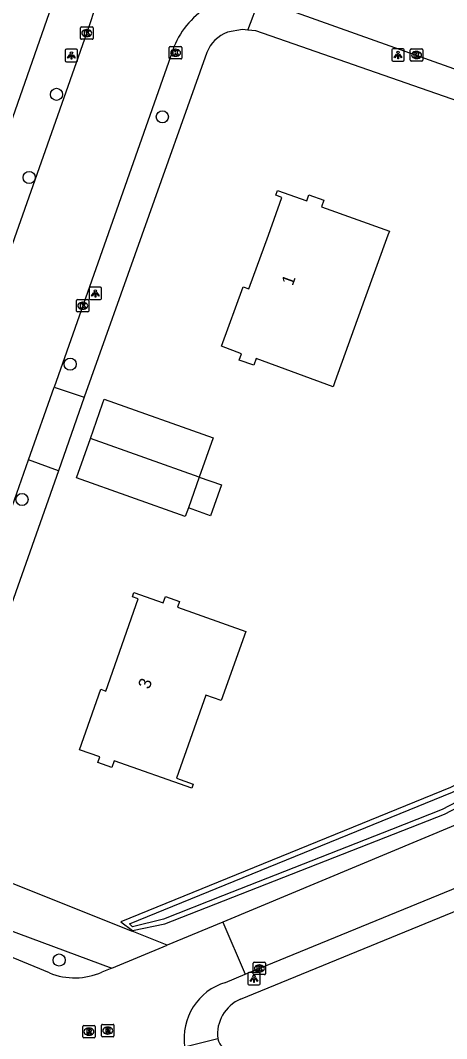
# Model space of a CAD drawing. Extents: x 163268 to 164360, y 381529 to 382285.
# Drawn here: x 163797.1 to 163831.5, y 381685.3 to 381767.3 of the extents above; entities that cross this region are included whole.
import ezdxf

# ---------------------------------------------------------------- set-up
doc = ezdxf.new("R2010")
doc.units = 0
for name, color, linetype in [('IMGEO_Boom', 7, 'Continuous'), ('IMGEO_Erf', 7, 'Continuous'), ('IMGEO_Groenvoorziening', 7, 'Continuous'), ('IMGEO_Kolk', 7, 'Continuous'), ('IMGEO_Lichtpunt', 7, 'Continuous'), ('IMGEO_Pand', 7, 'Continuous'), ('IMGEO_Pand_nummerreeks', 7, 'Continuous'), ('IMGEO_Rijbaan_lokaal_gesloten', 7, 'Continuous'), ('IMGEO_Rijbaan_lokaal_open', 7, 'Continuous'), ('IMGEO_Rioolput', 7, 'Continuous'), ('IMGEO_Voetpad_open', 7, 'Continuous'), ('IMGEO_Waterloop', 7, 'Continuous')]:
    doc.layers.add(name, color=color, linetype=linetype)

msp = doc.modelspace()

# ---------------------------------------------------------------- linework, layer by layer
at = {"layer": 'IMGEO_Boom'}
for centre in [(163800.053, 381761.334), (163808.58, 381759.52), (163797.846, 381754.635), (163801.143, 381739.608), (163797.269, 381728.696), (163800.268, 381691.599)]:
    msp.add_circle(centre, 0.489, dxfattribs=at)
at = {"layer": 'IMGEO_Erf'}
msp.add_lwpolyline([(163841.15, 381710.28), (163831.794, 381705.491), (163805.225, 381694.676), (163806.177, 381693.979)], dxfattribs=at)
at = {"layer": 'IMGEO_Groenvoorziening'}
for points in [[(163806.177, 381693.979), (163808.792, 381694.508), (163831.308, 381703.359), (163841.581, 381708.733)], [(163806.152, 381693.919), (163806.177, 381693.979)]]:
    msp.add_lwpolyline(points, dxfattribs=at)
at = {"layer": 'IMGEO_Kolk'}
for p, q in [((163801.989, 381765.846), (163801.989, 381766.698)), ((163802.064, 381766.772), (163802.916, 381766.772)), ((163802.477, 381766.552), (163802.502, 381766.552)), ((163802.99, 381766.698), (163802.99, 381765.846)), ((163802.916, 381765.772), (163802.064, 381765.772)), ((163802.5, 381765.992), (163802.475, 381765.992)), ((163809.141, 381764.258), (163809.141, 381765.11)), ((163809.216, 381765.184), (163810.068, 381765.184)), ((163809.629, 381764.964), (163809.654, 381764.964)), ((163810.142, 381765.11), (163810.142, 381764.258)), ((163828.566, 381764.079), (163828.566, 381764.931)), ((163828.641, 381765.005), (163829.493, 381765.005)), ((163829.567, 381764.931), (163829.567, 381764.079)), ((163810.068, 381764.184), (163809.216, 381764.184)), ((163809.652, 381764.404), (163809.627, 381764.404)), ((163829.077, 381764.225), (163829.052, 381764.225)), ((163829.054, 381764.785), (163829.079, 381764.785)), ((163829.493, 381764.005), (163828.641, 381764.005)), ((163801.659, 381743.882), (163801.659, 381744.734)), ((163801.734, 381744.808), (163802.586, 381744.808)), ((163802.147, 381744.588), (163802.172, 381744.588)), ((163802.66, 381744.734), (163802.66, 381743.882)), ((163802.586, 381743.808), (163801.734, 381743.808)), ((163802.17, 381744.028), (163802.145, 381744.028)), ((163815.898, 381690.497), (163815.898, 381691.349)), ((163815.973, 381691.423), (163816.825, 381691.423)), ((163816.386, 381691.203), (163816.411, 381691.203)), ((163816.899, 381691.349), (163816.899, 381690.497)), ((163816.825, 381690.423), (163815.973, 381690.423)), ((163816.409, 381690.643), (163816.384, 381690.643))]:
    msp.add_line(p, q, dxfattribs=at)
for points in [[(163801.989, 381765.846), (163801.989, 381766.698)], [(163802.064, 381766.772), (163802.916, 381766.772)], [(163802.99, 381766.698), (163802.99, 381765.846)], [(163802.916, 381765.772), (163802.064, 381765.772)], [(163802.31, 381766.472), (163802.433, 381766.472), (163802.433, 381766.321), (163802.563, 381766.472), (163802.727, 381766.472), (163802.581, 381766.321), (163802.734, 381766.072), (163802.582, 381766.072), (163802.497, 381766.236), (163802.433, 381766.169), (163802.433, 381766.072), (163802.31, 381766.072), (163802.31, 381766.472)], [(163809.141, 381764.258), (163809.141, 381765.11)], [(163809.216, 381765.184), (163810.068, 381765.184)], [(163809.462, 381764.884), (163809.585, 381764.884), (163809.585, 381764.733), (163809.715, 381764.884), (163809.879, 381764.884), (163809.733, 381764.733), (163809.886, 381764.484), (163809.734, 381764.484), (163809.649, 381764.648), (163809.585, 381764.581), (163809.585, 381764.484), (163809.462, 381764.484), (163809.462, 381764.884)], [(163810.142, 381765.11), (163810.142, 381764.258)], [(163828.566, 381764.079), (163828.566, 381764.931)], [(163828.641, 381765.005), (163829.493, 381765.005)], [(163829.567, 381764.931), (163829.567, 381764.079)], [(163810.068, 381764.184), (163809.216, 381764.184)], [(163828.887, 381764.705), (163829.01, 381764.705), (163829.01, 381764.554), (163829.14, 381764.705), (163829.304, 381764.705), (163829.158, 381764.554), (163829.311, 381764.305), (163829.159, 381764.305), (163829.074, 381764.469), (163829.01, 381764.402), (163829.01, 381764.305), (163828.887, 381764.305), (163828.887, 381764.705)], [(163829.493, 381764.005), (163828.641, 381764.005)], [(163801.659, 381743.882), (163801.659, 381744.734)], [(163801.734, 381744.808), (163802.586, 381744.808)], [(163801.98, 381744.508), (163802.103, 381744.508), (163802.103, 381744.357), (163802.233, 381744.508), (163802.397, 381744.508), (163802.251, 381744.357), (163802.404, 381744.108), (163802.252, 381744.108), (163802.167, 381744.272), (163802.103, 381744.205), (163802.103, 381744.108), (163801.98, 381744.108), (163801.98, 381744.508)], [(163802.66, 381744.734), (163802.66, 381743.882)], [(163802.586, 381743.808), (163801.734, 381743.808)], [(163815.898, 381690.497), (163815.898, 381691.349)], [(163815.973, 381691.423), (163816.825, 381691.423)], [(163816.219, 381691.123), (163816.342, 381691.123), (163816.342, 381690.972), (163816.472, 381691.123), (163816.636, 381691.123), (163816.49, 381690.972), (163816.643, 381690.723), (163816.491, 381690.723), (163816.406, 381690.887), (163816.342, 381690.82), (163816.342, 381690.723), (163816.219, 381690.723), (163816.219, 381691.123)], [(163816.899, 381691.349), (163816.899, 381690.497)], [(163816.825, 381690.423), (163815.973, 381690.423)]]:
    msp.add_lwpolyline(points, dxfattribs=at)
for centre, start, end in [((163802.066, 381766.696), 91.55205, 178.44795), ((163802.066, 381766.696), 91.55205, 178.44795), ((163802.914, 381766.696), 1.55205, 88.44795), ((163802.914, 381766.696), 1.55205, 88.44795), ((163802.066, 381765.848), 181.55205, 268.44795), ((163802.066, 381765.848), 181.55205, 268.44795), ((163802.914, 381765.848), 271.55205, 358.44795), ((163802.914, 381765.848), 271.55205, 358.44795), ((163809.218, 381765.108), 91.55205, 178.44795), ((163809.218, 381765.108), 91.55205, 178.44795), ((163810.066, 381765.108), 1.55205, 88.44795), ((163810.066, 381765.108), 1.55205, 88.44795), ((163828.643, 381764.929), 91.55205, 178.44795), ((163828.643, 381764.929), 91.55205, 178.44795), ((163829.491, 381764.929), 1.55205, 88.44795), ((163829.491, 381764.929), 1.55205, 88.44795), ((163809.218, 381764.26), 181.55205, 268.44795), ((163809.218, 381764.26), 181.55205, 268.44795), ((163810.066, 381764.26), 271.55205, 358.44795), ((163810.066, 381764.26), 271.55205, 358.44795), ((163828.643, 381764.081), 181.55205, 268.44795), ((163828.643, 381764.081), 181.55205, 268.44795), ((163829.491, 381764.081), 271.55205, 358.44795), ((163829.491, 381764.081), 271.55205, 358.44795), ((163801.736, 381744.732), 91.55205, 178.44795), ((163801.736, 381744.732), 91.55205, 178.44795), ((163802.584, 381744.732), 1.55205, 88.44795), ((163802.584, 381744.732), 1.55205, 88.44795), ((163801.736, 381743.884), 181.55205, 268.44795), ((163801.736, 381743.884), 181.55205, 268.44795), ((163802.584, 381743.884), 271.55205, 358.44795), ((163802.584, 381743.884), 271.55205, 358.44795), ((163815.975, 381691.347), 91.55205, 178.44795), ((163815.975, 381691.347), 91.55205, 178.44795), ((163816.823, 381691.347), 1.55205, 88.44795), ((163816.823, 381691.347), 1.55205, 88.44795), ((163815.975, 381690.499), 181.55205, 268.44795), ((163815.975, 381690.499), 181.55205, 268.44795), ((163816.823, 381690.499), 271.55205, 358.44795), ((163816.823, 381690.499), 271.55205, 358.44795)]:
    msp.add_arc(centre, 0.0765, start, end, dxfattribs=at)
for centre, major_axis, ratio, start_param, end_param in [((163802.476, 381766.272), (-0.387, 0.002), 0.722429, 4.712389, 7.853982), ((163802.501, 381766.272), (-0.39, 0.002), 0.717154, 1.570796, 4.712389), ((163809.628, 381764.684), (-0.387, 0.002), 0.722429, 4.712389, 7.853982), ((163809.653, 381764.684), (-0.39, 0.002), 0.717154, 1.570796, 4.712389), ((163829.053, 381764.505), (-0.387, 0.002), 0.722429, 4.712389, 7.853982), ((163829.078, 381764.505), (-0.39, 0.002), 0.717154, 1.570796, 4.712389), ((163802.146, 381744.308), (-0.387, 0.002), 0.722429, 4.712389, 7.853982), ((163802.171, 381744.308), (-0.39, 0.002), 0.717154, 1.570796, 4.712389), ((163816.385, 381690.923), (-0.387, 0.002), 0.722429, 4.712389, 7.853982), ((163816.41, 381690.923), (-0.39, 0.002), 0.717154, 1.570796, 4.712389)]:
    msp.add_ellipse(centre, major_axis=major_axis, ratio=ratio, start_param=start_param, end_param=end_param, dxfattribs=at)
at = {"layer": 'IMGEO_Lichtpunt'}
for p, q in [((163800.754, 381764.868), (163800.754, 381764.061)), ((163800.754, 381764.868), (163800.754, 381764.061)), ((163801.656, 381764.963), (163800.848, 381764.963)), ((163801.656, 381764.963), (163800.848, 381764.963)), ((163801.75, 381764.061), (163801.75, 381764.868)), ((163801.75, 381764.061), (163801.75, 381764.868)), ((163827.081, 381764.913), (163827.081, 381764.106)), ((163827.081, 381764.913), (163827.081, 381764.106)), ((163827.983, 381765.008), (163827.175, 381765.008)), ((163827.983, 381765.008), (163827.175, 381765.008)), ((163828.077, 381764.106), (163828.077, 381764.913)), ((163828.077, 381764.106), (163828.077, 381764.913)), ((163800.848, 381763.967), (163801.656, 381763.967)), ((163800.848, 381763.967), (163801.656, 381763.967)), ((163827.175, 381764.012), (163827.983, 381764.012)), ((163827.175, 381764.012), (163827.983, 381764.012)), ((163802.684, 381745.7), (163802.684, 381744.893)), ((163802.684, 381745.7), (163802.684, 381744.893)), ((163803.586, 381745.795), (163802.778, 381745.795)), ((163803.586, 381745.795), (163802.778, 381745.795)), ((163803.68, 381744.893), (163803.68, 381745.7)), ((163803.68, 381744.893), (163803.68, 381745.7)), ((163802.778, 381744.799), (163803.586, 381744.799)), ((163802.778, 381744.799), (163803.586, 381744.799)), ((163815.464, 381690.498), (163815.464, 381689.691)), ((163815.464, 381690.498), (163815.464, 381689.691)), ((163816.366, 381690.593), (163815.558, 381690.593)), ((163816.366, 381690.593), (163815.558, 381690.593)), ((163816.46, 381689.691), (163816.46, 381690.498)), ((163816.46, 381689.691), (163816.46, 381690.498)), ((163815.558, 381689.597), (163816.366, 381689.597)), ((163815.558, 381689.597), (163816.366, 381689.597))]:
    msp.add_line(p, q, dxfattribs=at)
for points in [[(163801.128, 381764.532), (163801.167, 381764.504), (163800.979, 381764.242), (163800.941, 381764.269), (163801.128, 381764.532)], [(163801.23, 381764.484), (163801.277, 381764.484), (163801.277, 381764.162), (163801.23, 381764.162), (163801.23, 381764.484)], [(163801.34, 381764.504), (163801.378, 381764.531), (163801.565, 381764.269), (163801.526, 381764.241), (163801.34, 381764.504)], [(163827.455, 381764.577), (163827.494, 381764.549), (163827.306, 381764.287), (163827.268, 381764.314), (163827.455, 381764.577)], [(163827.557, 381764.529), (163827.604, 381764.529), (163827.604, 381764.207), (163827.557, 381764.207), (163827.557, 381764.529)], [(163827.667, 381764.549), (163827.705, 381764.576), (163827.892, 381764.314), (163827.853, 381764.286), (163827.667, 381764.549)], [(163803.058, 381745.364), (163803.097, 381745.336), (163802.909, 381745.074), (163802.871, 381745.101), (163803.058, 381745.364)], [(163803.16, 381745.316), (163803.207, 381745.316), (163803.207, 381744.994), (163803.16, 381744.994), (163803.16, 381745.316)], [(163803.27, 381745.336), (163803.308, 381745.363), (163803.495, 381745.101), (163803.456, 381745.073), (163803.27, 381745.336)], [(163815.838, 381690.162), (163815.877, 381690.134), (163815.689, 381689.872), (163815.651, 381689.899), (163815.838, 381690.162)], [(163815.94, 381690.114), (163815.987, 381690.114), (163815.987, 381689.792), (163815.94, 381689.792), (163815.94, 381690.114)], [(163816.05, 381690.134), (163816.088, 381690.161), (163816.275, 381689.899), (163816.236, 381689.871), (163816.05, 381690.134)]]:
    msp.add_lwpolyline(points, dxfattribs=at)
for centre in [(163801.253, 381764.666), (163827.58, 381764.711), (163803.183, 381745.498), (163815.963, 381690.296)]:
    msp.add_circle(centre, 0.0994, dxfattribs=at)
for centre, start, end in [((163800.848, 381764.868), 90, 180), ((163800.848, 381764.868), 90, 180), ((163801.656, 381764.868), 0, 90), ((163801.656, 381764.868), 0, 90), ((163827.175, 381764.913), 90, 180), ((163827.175, 381764.913), 90, 180), ((163827.983, 381764.913), 0, 90), ((163827.983, 381764.913), 0, 90), ((163800.848, 381764.061), 180, 270), ((163800.848, 381764.061), 180, 270), ((163801.656, 381764.061), 270, 0), ((163801.656, 381764.061), 270, 360), ((163827.175, 381764.106), 180, 270), ((163827.175, 381764.106), 180, 270), ((163827.983, 381764.106), 270, 0), ((163827.983, 381764.106), 270, 360), ((163802.778, 381745.7), 90, 180), ((163802.778, 381745.7), 90, 180), ((163803.586, 381745.7), 0, 90), ((163803.586, 381745.7), 0, 90), ((163802.778, 381744.893), 180, 270), ((163802.778, 381744.893), 180, 270), ((163803.586, 381744.893), 270, 0), ((163803.586, 381744.893), 270, 360), ((163815.558, 381690.498), 90, 180), ((163815.558, 381690.498), 90, 180), ((163816.366, 381690.498), 0, 90), ((163816.366, 381690.498), 0, 90), ((163815.558, 381689.691), 180, 270), ((163815.558, 381689.691), 180, 270), ((163816.366, 381689.691), 270, 0), ((163816.366, 381689.691), 270, 360)]:
    msp.add_arc(centre, 0.0946, start, end, dxfattribs=at)
at = {"layer": 'IMGEO_Pand'}
for points in [[(163815.939, 381739.51), (163814.777, 381739.935), (163814.963, 381740.442), (163813.333, 381741.039), (163815.086, 381745.823), (163815.537, 381745.657), (163817.145, 381750), (163818.221, 381753.033), (163817.727, 381753.209), (163817.861, 381753.585), (163820.215, 381752.75), (163820.389, 381753.243), (163821.593, 381752.815), (163821.397, 381752.262), (163826.881, 381750.316), (163826.766, 381750), (163824.883, 381744.804), (163822.48, 381738.174), (163822.334, 381737.774), (163816.135, 381740.046), (163815.939, 381739.51)], [(163802.779, 381733.609), (163803.764, 381736.396), (163803.897, 381736.771), (163812.668, 381733.669), (163811.55, 381730.506)], [(163810.675, 381728.03), (163810.431, 381727.341), (163801.659, 381730.443), (163802.779, 381733.609)], [(163811.55, 381730.506), (163802.779, 381733.609)], [(163811.55, 381730.506), (163813.348, 381729.87), (163812.472, 381727.394), (163810.675, 381728.03)], [(163811.55, 381730.506), (163810.675, 381728.03)], [(163815.301, 381718.07), (163813.331, 381712.499), (163812.084, 381712.94), (163809.721, 381706.258), (163811.07, 381705.781), (163810.948, 381705.435), (163804.707, 381707.643), (163804.516, 381707.104), (163803.376, 381707.507), (163803.537, 381707.961), (163801.891, 381708.542), (163803.614, 381713.412), (163804.015, 381713.27), (163806.641, 381720.695), (163806.167, 381720.862), (163806.29, 381721.211), (163808.642, 381720.379), (163808.82, 381720.884), (163809.958, 381720.482), (163809.794, 381720.018), (163815.301, 381718.07)]]:
    msp.add_lwpolyline(points, dxfattribs=at)
at = {"layer": 'IMGEO_Rijbaan_lokaal_gesloten'}
for points in [[(163840.148, 381705.791), (163813.448, 381694.664)], [(163815.256, 381690.453), (163840.235, 381700.687), (163844.857, 381702.574)]]:
    msp.add_lwpolyline(points, dxfattribs=at)
at = {"layer": 'IMGEO_Rijbaan_lokaal_open'}
for points in [[(163816.399, 381768.996), (163816.563, 381768.948), (163840.425, 381760.431)], [(163780.903, 381705.075), (163781.038, 381705.454), (163787.863, 381724.796), (163795.328, 381745.996), (163802.49, 381766.272), (163802.834, 381767.295)], [(163809.414, 381764.894), (163799.856, 381737.758)], [(163797.797, 381731.907), (163799.856, 381737.758)], [(163787.28, 381701.743), (163787.425, 381702.556), (163787.562, 381702.837), (163794.387, 381722.215), (163797.797, 381731.907)], [(163813.448, 381694.664), (163808.955, 381692.801)], [(163813.448, 381694.664), (163815.256, 381690.453)], [(163799.475, 381690.558), (163791.444, 381693.885)], [(163804.494, 381690.943), (163808.955, 381692.801)], [(163804.494, 381690.943), (163803.705, 381690.635)], [(163813.682, 381689.801), (163815.256, 381690.453)]]:
    msp.add_lwpolyline(points, dxfattribs=at)
for centre, radius, start, end in [((163797.217, 381769.445), 6.014, 339.05649, 67.35326), ((163815.979, 381762.512), 6.984, 122.75124, 160.06133), ((163801.499, 381695.612), 5.445, 248.17983, 293.90588), ((163815.049, 381685.279), 4.724, 106.81645, 188.12694)]:
    msp.add_arc(centre, radius, start, end, dxfattribs=at)
at = {"layer": 'IMGEO_Rioolput'}
for p, q in [((163802.163, 381685.406), (163802.163, 381686.258)), ((163802.238, 381686.332), (163803.09, 381686.332)), ((163803.164, 381686.258), (163803.164, 381685.406)), ((163803.677, 381685.492), (163803.677, 381686.344)), ((163803.752, 381686.418), (163804.604, 381686.418)), ((163804.165, 381686.198), (163804.19, 381686.198)), ((163804.678, 381686.344), (163804.678, 381685.492)), ((163803.09, 381685.332), (163802.238, 381685.332)), ((163802.674, 381685.552), (163802.649, 381685.552)), ((163802.651, 381686.112), (163802.676, 381686.112)), ((163804.604, 381685.418), (163803.752, 381685.418)), ((163804.188, 381685.638), (163804.163, 381685.638))]:
    msp.add_line(p, q, dxfattribs=at)
for points in [[(163802.163, 381685.406), (163802.163, 381686.258)], [(163802.238, 381686.332), (163803.09, 381686.332)], [(163803.164, 381686.258), (163803.164, 381685.406)], [(163803.677, 381685.492), (163803.677, 381686.344)], [(163803.752, 381686.418), (163804.604, 381686.418)], [(163804.266, 381686.116), (163804.014, 381686.118), (163804.014, 381685.718)], [(163804.678, 381686.344), (163804.678, 381685.492)], [(163803.09, 381685.332), (163802.238, 381685.332)], [(163802.752, 381686.03), (163802.5, 381686.032), (163802.5, 381685.632)], [(163802.5, 381685.632), (163802.624, 381685.632), (163802.624, 381685.794), (163802.635, 381685.794)], [(163802.678, 381685.951), (163802.624, 381685.951), (163802.624, 381685.87)], [(163802.624, 381685.87), (163802.676, 381685.87)], [(163802.682, 381685.765), (163802.753, 381685.632), (163802.893, 381685.632), (163802.828, 381685.758)], [(163804.604, 381685.418), (163803.752, 381685.418)], [(163804.014, 381685.718), (163804.138, 381685.718), (163804.138, 381685.88), (163804.149, 381685.88)], [(163804.192, 381686.037), (163804.138, 381686.037), (163804.138, 381685.956)], [(163804.138, 381685.956), (163804.19, 381685.956)], [(163804.196, 381685.851), (163804.267, 381685.718), (163804.407, 381685.718), (163804.342, 381685.844)]]:
    msp.add_lwpolyline(points, dxfattribs=at)
for centre, radius, start, end in [((163802.24, 381686.256), 0.0765, 91.55205, 178.44795), ((163802.24, 381686.256), 0.0765, 91.55205, 178.44795), ((163803.088, 381686.256), 0.0765, 1.55205, 88.44795), ((163803.088, 381686.256), 0.0765, 1.55205, 88.44795), ((163803.754, 381686.342), 0.0765, 91.55205, 178.44795), ((163803.754, 381686.342), 0.0765, 91.55205, 178.44795), ((163804.265, 381686.006), 0.109, 350.36119, 89.41601), ((163804.602, 381686.342), 0.0765, 1.55205, 88.44795), ((163804.602, 381686.342), 0.0765, 1.55205, 88.44795), ((163802.24, 381685.408), 0.0765, 181.55205, 268.44795), ((163802.24, 381685.408), 0.0765, 181.55205, 268.44795), ((163802.634, 381685.741), 0.0533, 26.02933, 88.69889), ((163802.66, 381686.059), 0.19, 274.7715, 282.96867), ((163802.684, 381685.855), 0.0964, 77.00612, 93.18647), ((163802.698, 381685.912), 0.0378, 276.66336, 79.67722), ((163802.751, 381685.92), 0.109, 350.36119, 89.41601), ((163802.749, 381685.92), 0.112, 277.58423, 350.98172), ((163802.733, 381685.705), 0.108, 29.51342, 73.79051), ((163803.088, 381685.408), 0.0765, 271.55205, 358.44795), ((163803.088, 381685.408), 0.0765, 271.55205, 358.44795), ((163803.754, 381685.494), 0.0765, 181.55205, 268.44795), ((163803.754, 381685.494), 0.0765, 181.55205, 268.44795), ((163804.148, 381685.827), 0.0533, 26.02933, 88.69889), ((163804.174, 381686.145), 0.19, 274.7715, 282.96867), ((163804.198, 381685.941), 0.0964, 77.00612, 93.18647), ((163804.212, 381685.998), 0.0378, 276.66336, 79.67722), ((163804.263, 381686.006), 0.112, 277.58423, 350.98172), ((163804.247, 381685.791), 0.108, 29.51342, 73.79051), ((163804.602, 381685.494), 0.0765, 271.55205, 358.44795), ((163804.602, 381685.494), 0.0765, 271.55205, 358.44795)]:
    msp.add_arc(centre, radius, start, end, dxfattribs=at)
for centre, major_axis, ratio, start_param, end_param in [((163802.65, 381685.832), (-0.387, 0.002), 0.722429, 4.712389, 7.853982), ((163804.164, 381685.918), (-0.387, 0.002), 0.722429, 4.712389, 7.853982), ((163804.189, 381685.918), (-0.39, 0.002), 0.717154, 1.570796, 4.712389), ((163802.675, 381685.832), (-0.39, 0.002), 0.717154, 1.570796, 4.712389)]:
    msp.add_ellipse(centre, major_axis=major_axis, ratio=ratio, start_param=start_param, end_param=end_param, dxfattribs=at)
at = {"layer": 'IMGEO_Voetpad_open'}
for points in [[(163799.834, 381768.991), (163793.157, 381750), (163777.847, 381706.456)], [(163815.472, 381766.513), (163816.399, 381768.996)], [(163815.472, 381766.513), (163815.028, 381766.553), (163813.818, 381766.337)], [(163840.353, 381758.031), (163816.102, 381766.457), (163815.472, 381766.513)], [(163812.165, 381764.712), (163806.923, 381750), (163802.269, 381736.937)], [(163799.856, 381737.758), (163802.269, 381736.937)], [(163802.269, 381736.937), (163800.206, 381731.005)], [(163800.206, 381731.005), (163797.797, 381731.907)], [(163800.206, 381731.005), (163790.326, 381703.056)], [(163814.888, 381688.458), (163855.804, 381705.198), (163857.819, 381706.063)], [(163791.151, 381699.94), (163791.408, 381699.801), (163806.152, 381693.919)], [(163788.503, 381696.878), (163804.494, 381690.943)], [(163808.955, 381692.801), (163806.152, 381693.919)], [(163810.372, 381684.611), (163813.044, 381685.27)]]:
    msp.add_lwpolyline(points, dxfattribs=at)
for centre, radius, start, end in [((163814.842, 381763.642), 2.883, 110.80373, 158.21747), ((163816.109, 381685.625), 3.085, 113.30806, 186.60013), ((163814.015, 381685.415), 0.982, 188.49209, 240.79772)]:
    msp.add_arc(centre, radius, start, end, dxfattribs=at)
at = {"layer": 'IMGEO_Waterloop'}
for points in [[(163827.06, 381702.119), (163813.43, 381696.761), (163808.672, 381694.89), (163806.165, 381694.289), (163805.928, 381694.53), (163831.961, 381705.127), (163841.371, 381709.944)], [(163841.371, 381709.075), (163837.61, 381707.107), (163831.142, 381703.723), (163827.06, 381702.119)]]:
    msp.add_lwpolyline(points, dxfattribs=at)

# ---------------------------------------------------------------- texts
at = {"layer": 'IMGEO_Pand_nummerreeks'}
for s, rotation, p in [('1', 69.89512, (163819.086, 381745.866)), ('3', 70.52284, (163807.529, 381713.369))]:
    msp.add_text(s, height=1, rotation=rotation, dxfattribs=at).set_placement(p)

doc.saveas('drawing.dxf')
